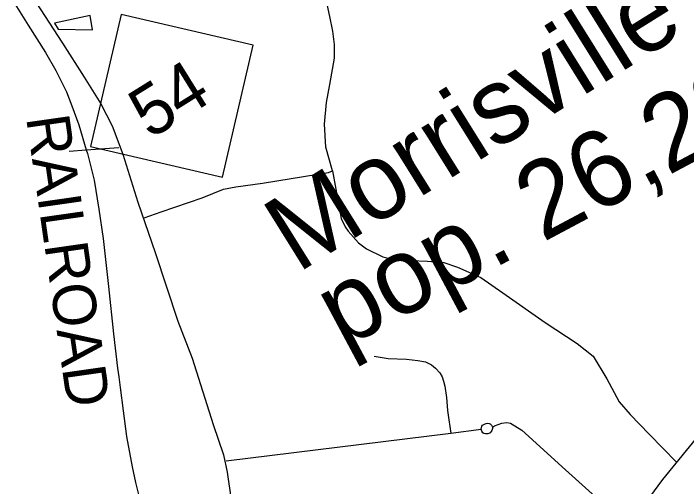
# Model space of a CAD drawing. Extents: x 2001466 to 31450019, y -30647475 to 847247.
# Drawn here: x 31436559 to 31441239, y -30633991 to -30630698 of the extents above; entities that cross this region are included whole.
import ezdxf

# ---------------------------------------------------------------- set-up
doc = ezdxf.new("R2010")
doc.units = 0
for name, color, linetype in [('Exist Boundary Political City Limit New Hole', 7, 'Continuous'), ('Exist Civil Demographics City Label', 7, 'Continuous'), ('Exist Railroad Mainline', 7, 'Continuous'), ('Exist Railroad Mainline Label', 7, 'Continuous'), ('Exist Road Non-System Type 51', 7, 'Continuous'), ('Exist Road Primary NC Attributed', 7, 'Continuous'), ('Exist Road Primary NC Shield CELL', 7, 'Continuous'), ('Exist Road Primary NC Shield Number Label', 7, 'Continuous'), ('Exist Road Secondary Type 51 Attributed', 7, 'Continuous'), ('Map Preparation Boundary City Limit Buffer Line', 7, 'Continuous')]:
    doc.layers.add(name, color=color, linetype=linetype)

msp = doc.modelspace()

# ---------------------------------------------------------------- linework, layer by layer
at = {"layer": 'Exist Boundary Political City Limit New Hole'}
msp.add_lwpolyline([(31436868.9, -30630807.1), (31437107.8, -30630812.9), (31437091.1, -30630712.8), (31436842.9, -30630766.2), (31436868.9, -30630807.1)], dxfattribs=at)
at = {"layer": 'Exist Railroad Mainline'}
msp.add_lwpolyline([(31436544.7, -30630592.9), (31436660.9, -30630779.3), (31436781, -30630969.7), (31436852.4, -30631095.2), (31436927.4, -30631244.7), (31436963.4, -30631341.5), (31437012.7, -30631474.5), (31437064.8, -30631647.8), (31437072.6, -30631673.7), (31437118.8, -30631858.7), (31437152.7, -30632059.4), (31437182.5, -30632264), (31437219.7, -30632598.8), (31437255, -30632927.5), (31437282.1, -30633166.1), (31437290.7, -30633227.3), (31437301.3, -30633302.5), (31437322, -30633464.9), (31437344.3, -30633643.4), (31437384, -30633854.2), (31437407.8, -30633962.7), (31437428.1, -30634047.1)], dxfattribs=at)
at = {"layer": 'Exist Road Non-System Type 51'}
for p, q in [((31436944.9, -30631657.1), (31437064.8, -30631647.8)), ((31437064.8, -30631647.8), (31437291.5, -30631630.2)), ((31437466.4, -30632120.4), (31437586, -30632079.3)), ((31439599, -30633618.9), (31439810.4, -30633590.8)), ((31438036.9, -30633811.5), (31439599, -30633618.9))]:
    msp.add_line(p, q, dxfattribs=at)
for points in [[(31438777.5, -30631793.9), (31438730.8, -30631628.4), (31438721.9, -30631468.3), (31438735.3, -30631317), (31438757.5, -30631192.4), (31438790, -30631008.7), (31438790, -30630914.3), (31438778.2, -30630822.8), (31438757.6, -30630719.6), (31438675, -30630330.1), (31438636.7, -30630111.8), (31438622, -30629967.2), (31438616.1, -30629810.9), (31438619, -30629639.8)], [(31437586, -30632079.3), (31437869.9, -30631981.5), (31438019, -30631922.2), (31438104.9, -30631905.2), (31438290.1, -30631879.8), (31438676, -30631817), (31438721.7, -30631810.6), (31438749.6, -30631805), (31438777.5, -30631793.9)], [(31438777.5, -30631793.9), (31438836.8, -30632125.6), (31438863.9, -30632184.5), (31438886.5, -30632214.6), (31438958.8, -30632295.1), (31439013.1, -30632337.4), (31439126, -30632392.5), (31439211.9, -30632413.7), (31439320.3, -30632418), (31439437.8, -30632422.2), (31439550.7, -30632430.7), (31439645.6, -30632464.6), (31439808.3, -30632536.6), (31439961.9, -30632642.5), (31440255.6, -30632850.1), (31440477, -30632994.2), (31440590, -30633083.2), (31440684.8, -30633240), (31440770.7, -30633401), (31440847.5, -30633490), (31440978.5, -30633625.6), (31441168.8, -30633822)], [(31439065.8, -30633084.5), (31439163.5, -30633098.5), (31439291.4, -30633105.2), (31439371.3, -30633112.8), (31439423, -30633123.9), (31439464.6, -30633144.7), (31439492.1, -30633167.3), (31439523.5, -30633199.9), (31439538.9, -30633226.2), (31439548.3, -30633256.4), (31439557.6, -30633292.6), (31439570, -30633370.9), (31439576.1, -30633461), (31439586.5, -30633526.8), (31439599, -30633618.9)], [(31439810.4, -30633590.8), (31439815.2, -30633570.3), (31439820.6, -30633563.9), (31439828.1, -30633559), (31439838.3, -30633554.7), (31439845.3, -30633552.6), (31439854, -30633550.4), (31439866.9, -30633552), (31439872.8, -30633553.6), (31439876.6, -30633556.3), (31439882.5, -30633562.8), (31439885.7, -30633568.2), (31439889.6, -30633577)], [(31439889.6, -30633577), (31439903.5, -30633567.1), (31439954.6, -30633548.8), (31439988.5, -30633544.5), (31440014.3, -30633550), (31440093.4, -30633598), (31440193.9, -30633688), (31440373.9, -30633853.5), (31440606.2, -30634063), (31440851.1, -30634282.9)], [(31439889.6, -30633577), (31439889.4, -30633587), (31439885.1, -30633600.9), (31439881, -30633608.8), (31439872.8, -30633616.7), (31439864.7, -30633622.5), (31439856.6, -30633624.3), (31439840.7, -30633624), (31439828.7, -30633621.8), (31439822.8, -30633617.7), (31439814.1, -30633604.8), (31439810.4, -30633590.8)]]:
    msp.add_lwpolyline(points, dxfattribs=at)
at = {"layer": 'Exist Road Primary NC Attributed'}
msp.add_lwpolyline([(31436642.4, -30630511.4), (31436745.4, -30630667.2), (31436899.8, -30630904.4), (31437049.5, -30631142.7), (31437167, -30631326.3), (31437245.8, -30631480.1), (31437318.2, -30631678.1), (31437424.4, -30632012.3), (31437543.5, -30632362.5), (31437701.2, -30632840.8), (31437801, -30633096.8), (31437947.4, -30633559.8), (31438018.2, -30633769.1), (31438045.6, -30633891.5), (31438071.3, -30634084)], dxfattribs=at)
at = {"layer": 'Exist Road Primary NC Shield CELL'}
msp.add_lwpolyline([(31438012.6, -30631837), (31438225.8, -30630919.5), (31437308.4, -30630706.4), (31437095.2, -30631623.8), (31438012.6, -30631837)], dxfattribs=at)
at = {"layer": 'Exist Road Secondary Type 51 Attributed'}
msp.add_lwpolyline([(31441775.8, -30632944.3), (31441663.1, -30633133.5), (31441421.7, -30633512), (31441072.5, -30633942.8), (31440768.3, -30634355.1), (31440470.6, -30634724.7), (31440235.6, -30635046.8), (31439945.9, -30635381.8), (31439587, -30635759.4), (31439419.6, -30635923.7), (31439113.9, -30636184.6), (31438904.6, -30636324.7), (31438702.3, -30636439.9), (31438554.9, -30636541.1)], dxfattribs=at)
at = {"layer": 'Map Preparation Boundary City Limit Buffer Line'}
msp.add_lwpolyline([(31436868.9, -30630807.1), (31437107.8, -30630812.9), (31437091.1, -30630712.8), (31436842.9, -30630766.2), (31436868.9, -30630807.1)], dxfattribs=at)

# ---------------------------------------------------------------- texts
at = {"layer": 'Exist Civil Demographics City Label'}
for s, rotation, p in [('Morrisville', 31.918, (31438533.4, -30632509.8)), ('pop. 26,280', 28.1029, (31438847.5, -30633036.2))]:
    msp.add_text(s, height=530, rotation=rotation, dxfattribs=at).set_placement(p)
at = {"layer": 'Exist Railroad Mainline Label'}
msp.add_text('RAILROAD', height=300, rotation=278.1573, dxfattribs=at).set_placement((31436645.9, -30631423.5))
at = {"layer": 'Exist Road Primary NC Shield Number Label'}
msp.add_text('54', height=350, rotation=31.918, dxfattribs=at).set_placement((31437507.7, -30631578.2))

doc.saveas('drawing.dxf')
